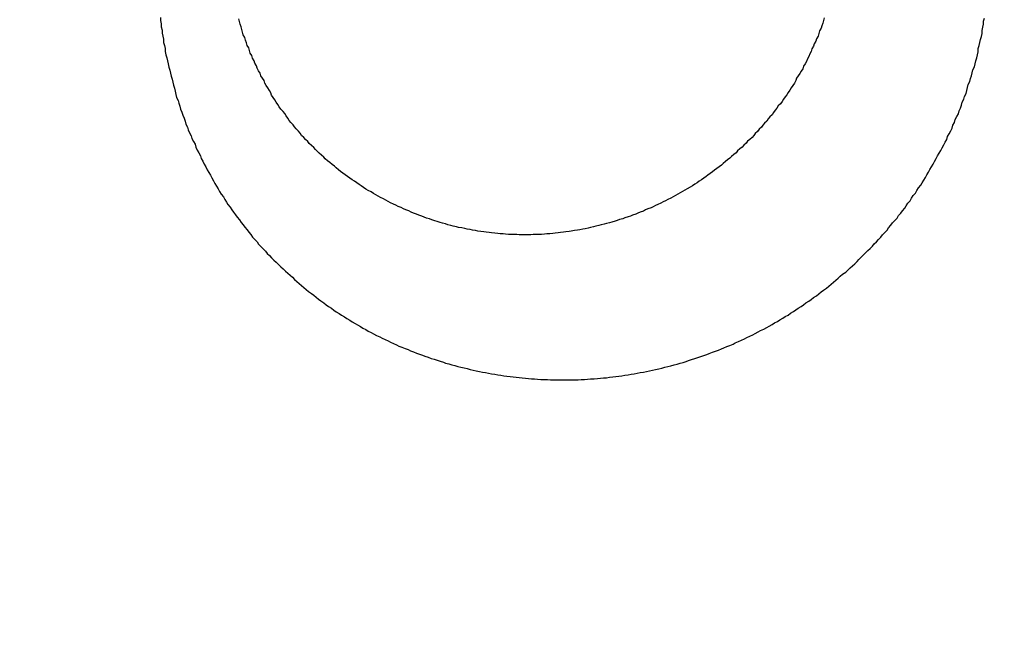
# Model space of a CAD drawing. Header units: millimetres. Extents: x -604189 to 881711, y -381903 to -7297.
# Tile 695 of 1056: x -572305 to -572292, y -161865 to -161857. Entities that reach past the tile are written whole.
import ezdxf

# ---------------------------------------------------------------- set-up
doc = ezdxf.new("R2010")
doc.units = ezdxf.units.MM
doc.header["$LTSCALE"] = 100
doc.linetypes.add('0.5_0.5', pattern=[1, 0.5, -0.5])
doc.linetypes.add('ACAD_ISO04W100', pattern=[30.5, 24, -3, 0.5, -3])
doc.layers.get('Defpoints').update_dxf_attribs({"color": 30})
doc.layers.add('OPIS', color=7, linetype='Continuous')
doc.layers.add('strop osie', color=80, linetype='ACAD_ISO04W100', lineweight=5)
doc.styles.get("Standard").update_dxf_attribs({"font": 'romans.shx', "width": 0.5})
doc.dimstyles.new('1 50', dxfattribs={"dimtxt": 150, "dimasz": 80, "dimexe": 1, "dimexo": 1, "dimgap": 20, "dimtad": 1, "dimdec": 0, "dimlfac": 0.1, "dimtxsty": 'Standard', "dimblk": 'ARCHTICK', "dimcen": 200, "dimclrd": 2, "dimadec": 1, "dimazin": 0, "dimtfac": 1, "dimtdec": 0, "dimtmove": 0, "dimatfit": 3, "dimldrblk": 'ARCHTICK', "dimfxl": 120, "dimfxlon": 1, "dimtfill": 1, "dimarcsym": 0})

# ---------------------------------------------------------------- blocks, each defined once
blk = doc.blocks.new('_ArchTick')
at = {"layer": 'strop osie', "color": 0, "const_width": 0.15}
blk.add_lwpolyline([(-0.5, -0.5), (0.5, 0.5)], dxfattribs=at)
blk = doc.blocks.new('*D3294')
at = {"layer": 'Defpoints', "color": 0, "linetype": 'ByBlock', "lineweight": 5, "transparency": 16777216}
for p in [(-595783.126, -159420.303), (-593748.924, -159420.303), (-552118.935, -179940.303)]:
    blk.add_point(p, dxfattribs=at)
at = {"layer": 'OPIS', "color": 0, "linetype": 'Continuous', "lineweight": -2, "transparency": 16777216}
for p, q in [((-595723.126, -159420.303), (-595784.126, -159420.303)), ((-595723.126, -179940.303), (-595784.126, -179940.303))]:
    blk.add_line(p, q, dxfattribs=at)
at = {"layer": 'OPIS', "color": 2, "lineweight": -2, "transparency": 16777216}
blk.add_line((-595783.126, -179940.303), (-595783.126, -159420.303), dxfattribs=at)
at = {"layer": 'OPIS', "color": 2, "linetype": 'ByBlock', "lineweight": -2, "transparency": 16777216, "xscale": 80, "yscale": 80, "zscale": 80}
for p, rotation in [((-595783.126, -159420.303), 90), ((-595783.126, -179940.303), 270)]:
    blk.add_blockref('_ArchTick', p, dxfattribs=dict(at, rotation=rotation))
at = {"layer": 'OPIS', "color": 0, "linetype": 'ByBlock', "lineweight": 13, "transparency": 16777216, "insert": (-595878.126, -169680.303), "char_height": 150, "attachment_point": 5, "rotation": 90, "bg_fill": 3, "box_fill_scale": 1.1, "bg_fill_color": 256, "bg_fill_true_color": 13158600, "bg_fill_transparency": 0}
blk.add_mtext('2052', dxfattribs=at)

msp = doc.modelspace()

# ---------------------------------------------------------------- hatches: boundary and pattern name
at = {"layer": 'OPIS', "linetype": 'ByBlock', "lineweight": 9}
h = msp.add_hatch(dxfattribs=at)
h.set_pattern_fill('ANSI37', color=0, scale=120, angle=45)
h.set_pattern_definition([(90, (-306927.96, 32475.8), (-381, 0), []), (180, (-306927.96, 32475.8), (-6e-14, -381), [])])
h.paths.add_polyline_path([(-564958.914, -172987.785), (-564958.914, -172265.291), (-565588.914, -172265.291), (-565588.914, -172265.291), (-565628.914, -172265.291), (-565628.914, -172420.3), (-565928.914, -172420.3), (-565928.914, -172265.293), (-565968.914, -172265.293), (-566598.914, -172265.293), (-566598.914, -172987.791, -0.414214), (-566255.978, -173330.728, -0.414052), (-566598.725, -173673.665), (-564960.201, -173673.656, -0.413115), (-565301.851, -173330.722, -0.414214)])
h.paths.add_polyline_path([(-563317.853, -172270.285), (-563958.914, -172270.285), (-563958.914, -172270.285), (-563998.914, -172270.285), (-563998.914, -172420.3), (-564288.914, -172420.3), (-564288.914, -172265.291), (-564328.914, -172265.291), (-564958.914, -172265.291), (-564958.914, -172987.785, -0.414214), (-564615.978, -173330.722, -0.414052), (-564958.725, -173673.658), (-563319.869, -173673.659, -0.412493), (-563660.789, -173330.728, -0.414214), (-563317.853, -172987.791)])
h.paths.add_polyline_path([(-562443.921, -172420.3), (-562658.914, -172420.3), (-562658.914, -172270.285), (-562698.914, -172270.285), (-563317.853, -172270.285), (-563317.853, -172987.791, -0.414214), (-562974.916, -173330.728, -0.414052), (-563317.663, -173673.665), (-562443.921, -173685.504)])
h.paths.add_polyline_path([(-562030.397, -172946.835, -0.330214), (-561835.821, -172684.34, -0.155268), (-561986.974, -172216.948, -0.443866), (-562283.974, -172485.594), (-562283.974, -172198.948), (-562289.824, -172198.948), (-562289.824, -172161.148), (-562318.924, -172161.148), (-562318.924, -172420.3), (-562443.921, -172420.3), (-562443.921, -173690.906), (-562060.928, -173690.694), (-562060.928, -173828.803), (-561442.163, -173828.803), (-561440.598, -173828.041), (-561440.598, -173828.803), (-560917.614, -173828.803), (-560910.306, -172420.3), (-561118.924, -172420.3), (-561118.924, -172161.148), (-561141.424, -172161.148), (-561141.424, -172207.948), (-561147.274, -172207.948), (-561147.274, -173026.498, -0.106281), (-561482.373, -172966.064, -0.965528)])
h.paths.add_polyline_path([(-569358.914, -172147.298), (-569368.914, -172147.298), (-569368.914, -172152.298), (-569358.914, -172420.3)], flags=16)
h.paths.add_polyline_path([(-569434.414, -172167.566), (-569436.684, -172167.037, -0.348623), (-569444.414, -172157.298, -0.414214), (-569434.414, -172147.298), (-569432.914, -172147.298), (-569432.914, -172137.298), (-569412.914, -172137.298), (-569412.914, -172095.298), (-569358.914, -172095.298), (-569358.914, -172147.298), (-569368.914, -172152.298)], flags=16)
h.paths.add_polyline_path([(-569444.414, -172157.298, -1), (-569424.414, -172157.298, -0.414214), (-569434.414, -172167.298), (-569434.414, -172167.566), (-569432.144, -172167.037, -0.482996)], flags=16)
h.paths.add_polyline_path([(-570317.764, -172888.159, -1), (-569769.066, -172888.159, -1)], flags=16)
h.paths.add_polyline_path([(-566598.914, -172265.293), (-567228.914, -172265.293), (-567228.914, -172265.293), (-567268.914, -172265.293), (-567268.914, -172420.3), (-567568.914, -172420.3), (-567568.914, -172265.291), (-567608.914, -172265.291), (-568238.914, -172265.291), (-568238.914, -172987.788, -0.414214), (-567895.978, -173330.725, -1), (-568581.851, -173330.725, -0.414214), (-568238.914, -172987.788), (-568238.914, -172265.291), (-568868.914, -172265.291), (-568868.914, -172265.291), (-568908.914, -172265.291), (-568908.914, -172420.3), (-569233.914, -172420.3), (-569233.913, -173827.215), (-569188.929, -173827.19), (-569188.929, -173694.629), (-566598.725, -173673.665, -0.414375), (-566941.851, -173330.728, -0.414214), (-566598.914, -172987.791)])
h.paths.add_polyline_path([(-572120.786, -158265.615), (-571320.791, -158262.947), (-571633.005, -158577.251, -0.297068), (-571469.456, -158828.231, -0.419695), (-571748.929, -159102.533), (-571748.929, -159611.059), (-571275.713, -159611.059), (-571214.429, -159611.059), (-571192.429, -159611.059), (-571148.429, -159611.059), (-571148.429, -159601.059), (-571085.429, -159601.059), (-570335.942, -159605.109), (-570335.942, -159420.303), (-569233.921, -159420.303), (-569233.921, -158097.444), (-574223.921, -158097.444), (-574223.921, -159420.303), (-573158.929, -159420.303), (-573158.929, -159611.059), (-573086.929, -159611.059), (-572477.429, -159612.072), (-572477.429, -159611.059), (-572455.429, -159611.059), (-572411.429, -159611.059), (-572411.429, -159601.059), (-572348.429, -159601.059), (-571748.929, -159603.45), (-571748.929, -159102.533, -0.408754), (-572018.154, -158828.231, -0.334215), (-571819.787, -158564.613)])
h.paths.add_polyline_path([(-571515.036, -159592.366), (-571515.339, -159252.667), (-571963.115, -159253.066), (-571962.812, -159592.766)], flags=24)
h.paths.add_polyline_path([(-571705.061, -158166.881), (-571705.061, -157654.119), (-571945.061, -157654.119), (-571945.061, -158166.881)], flags=9)
h.paths.add_polyline_path([(-563090.358, -172828.22), (-563090.667, -172481.849), (-563538.443, -172482.249), (-563538.134, -172828.62)], flags=9)
h.paths.add_polyline_path([(-561529.777, -172649.99), (-561530.086, -172303.619), (-561977.862, -172304.018), (-561977.553, -172650.389)], flags=25)
h.paths.add_polyline_path([(-561455.962, -173757.531), (-561455.962, -174270.293), (-561215.962, -174270.293), (-561215.962, -173757.531)], flags=9)
h.paths.add_polyline_path([(-569817.151, -172584.642), (-569817.454, -172244.943), (-570265.23, -172245.342), (-570264.927, -172585.042)], flags=24)
h.paths.add_polyline_path([(-570193.415, -172731.493), (-570193.415, -173044.826), (-569893.415, -173044.826), (-569893.415, -172731.493)], flags=8)
h.paths.add_polyline_path([(-570746.563, -173757.531), (-570746.563, -174270.293), (-570506.563, -174270.293), (-570506.563, -173757.531)], flags=9)
h.paths.add_polyline_path([(-570778.783, -172791.689), (-570246.64, -172791.689), (-570246.64, -172566.689), (-570778.783, -172566.689)], flags=24)
h.paths.add_polyline_path([(-572214.965, -173241.751), (-569885.679, -173241.751), (-569885.679, -172973.894), (-572214.965, -172973.894)], flags=24)
edge = h.paths.add_edge_path()
edge.add_line((-569358.914, -172220.297), (-569358.914, -171970.3))
edge.add_line((-569358.914, -171970.3), (-572181.901, -171970.3))
edge.add_line((-572181.901, -171970.3), (-572181.901, -172095.298))
edge.add_line((-572181.901, -172095.298), (-572109.901, -172095.298))
edge.add_line((-572109.901, -172095.298), (-572048.617, -172095.298))
edge.add_line((-572048.617, -172095.298), (-571561.686, -172095.298))
edge.add_line((-571561.686, -172095.298), (-571500.401, -172095.298))
edge.add_line((-571500.401, -172095.298), (-571478.401, -172095.298))
edge.add_line((-571478.401, -172095.298), (-571456.401, -172095.298))
edge.add_line((-571456.401, -172095.298), (-571395.117, -172095.298))
edge.add_line((-571395.117, -172095.298), (-570908.199, -172095.298))
edge.add_line((-570908.199, -172095.298), (-570846.914, -172095.298))
edge.add_line((-570846.914, -172095.298), (-570774.914, -172095.298))
edge.add_line((-570774.914, -172095.298), (-570728.914, -172095.298))
edge.add_line((-570728.914, -172095.298), (-570728.914, -172085.298))
edge.add_line((-570728.914, -172085.298), (-570665.914, -172085.298))
edge.add_line((-570665.914, -172085.298), (-569465.914, -172095.298))
edge.add_line((-569465.914, -172095.298), (-570268.581, -172095.298))
edge.add_line((-570268.581, -172095.298), (-570268.581, -172119.798))
edge.add_line((-570268.581, -172119.798), (-570197.581, -172119.798))
edge.add_line((-570197.581, -172119.798), (-569593.199, -172119.798))
edge.add_line((-569593.199, -172119.798), (-569516.914, -172119.798))
edge.add_line((-569516.914, -172119.798), (-569516.914, -172139.798))
edge.add_line((-569516.914, -172139.798), (-569593.199, -172139.798))
edge.add_line((-569593.199, -172139.798), (-570228.914, -172139.798))
edge.add_line((-570228.914, -172139.798), (-570268.581, -172139.798))
edge.add_line((-570268.581, -172139.798), (-570268.581, -172147.298))
edge.add_line((-570268.581, -172147.298), (-570288.581, -172147.298))
edge.add_line((-570288.581, -172147.298), (-570367.581, -172147.298))
edge.add_arc((-570667.414, -172157.298), 300, -95.73917, 1.91021, ccw=False)
edge.add_line((-570697.414, -172455.794), (-570697.414, -172167.566))
edge.add_line((-570697.414, -172167.566), (-570772.914, -172149.967))
edge.add_line((-570772.914, -172149.967), (-570772.914, -172147.298))
edge.add_line((-570772.914, -172147.298), (-570846.914, -172147.298))
edge.add_line((-570846.914, -172147.298), (-570908.199, -172147.298))
edge.add_line((-570908.199, -172147.298), (-571395.117, -172147.298))
edge.add_line((-571395.117, -172147.298), (-571456.401, -172147.298))
edge.add_line((-571456.401, -172147.298), (-571478.401, -172147.298))
edge.add_line((-571478.401, -172147.298), (-571500.401, -172147.298))
edge.add_line((-571500.401, -172147.298), (-571561.686, -172147.298))
edge.add_line((-571561.686, -172147.298), (-572048.617, -172147.298))
edge.add_line((-572048.617, -172147.298), (-572109.901, -172147.298))
edge.add_line((-572109.901, -172147.298), (-572181.901, -172147.298))
edge.add_line((-572181.901, -172147.298), (-572181.901, -172420.3))
edge.add_line((-572181.901, -172420.3), (-572288.93, -172420.3))
edge.add_line((-572288.93, -172420.3), (-572288.929, -173828.901))
edge.add_line((-572288.929, -173828.901), (-569233.913, -173827.215))
edge.add_line((-569233.913, -173827.215), (-569233.914, -172220.297))
edge.add_line((-569233.914, -172220.297), (-569358.914, -172220.297))
at = {"layer": 'OPIS', "linetype": 'ByBlock', "lineweight": 15}
h = msp.add_hatch(dxfattribs=at)
h.set_pattern_fill('ANSI37', color=0, scale=80, angle=45)
h.set_pattern_definition([(90, (-306927.96, 32475.8), (-254, 0), []), (180, (-306927.96, 32475.8), (-3e-14, -254), [])])
h.paths.add_polyline_path([(-559745.616, -168470.303), (-559845.616, -168470.303), (-559845.616, -168410.303), (-559745.616, -168410.303), (-559745.616, -168350.303), (-560845.616, -168350.303), (-560845.616, -168410.303), (-560745.616, -168410.303), (-560745.616, -168470.303, 0.267949), (-560295.616, -169249.726), (-560295.616, -169481.184, -0.414214), (-559952.679, -169824.121, -1), (-560638.553, -169824.121, -0.414214), (-560295.616, -169481.184), (-560295.616, -169249.726, -0.267949), (-560745.616, -168470.303), (-560845.616, -168470.303), (-560845.616, -168350.303), (-561118.924, -168350.303), (-561118.924, -172095.291), (-559553.922, -172095.29), (-559553.924, -168350.303), (-559745.616, -168350.303)])
h.paths.add_polyline_path([(-560989.238, -171970.288), (-560989.238, -171369.43), (-560514.238, -171369.43, -0.414232), (-560506.238, -171377.43), (-560506.238, -171961.436, -0.403374), (-560513.94, -171969.43), (-560989.238, -171969.43), (-560998.924, -171970.288)], flags=16)
h.paths.add_polyline_path([(-560569.238, -171447.43), (-560569.238, -171891.43, -0.414209), (-560619.237, -171941.43), (-560824.236, -171941.432, -0.414225), (-560874.238, -171891.432), (-560874.238, -171447.432, -0.414209), (-560824.238, -171397.432), (-560619.238, -171397.43, -0.414216)], flags=0)
h.paths.add_polyline_path([(-560754.738, -171692.272), (-560768.264, -171689.534), (-560778.52, -171674.091), (-560777.58, -171669.433), (-560791.338, -171669.433), (-560788.513, -171683.421), (-560780.618, -171695.311), (-560768.728, -171703.206), (-560754.738, -171706.031)], flags=0)
h.paths.add_polyline_path([(-560926.538, -171669.432), (-560944.038, -171669.432), (-560944.038, -171669.432), (-560938.912, -171681.806), (-560926.538, -171686.932)], flags=0)
h.paths.add_polyline_path([(-559553.926, -164304.92), (-559553.926, -164080.303), (-560998.924, -164080.303), (-560998.924, -164130.303), (-561051.758, -164130.303), (-561051.758, -164230.303), (-561112.409, -164230.303), (-561118.259, -165128.236), (-561111.758, -165130.303), (-561051.758, -165130.303), (-561051.758, -165230.303), (-560998.924, -165230.303), (-560998.924, -165930.303), (-560968.924, -165930.303), (-559691.758, -165930.303), (-559691.758, -166884.924, -0.259771), (-560368.468, -166480.303), (-560576.781, -166480.303, -0.694758), (-561118.924, -166682.141), (-561118.924, -167150.303), (-559553.924, -167150.303), (-559553.925, -165742.585, -0.501722), (-560517.887, -165023.753, -0.501722)])
h.paths.add_polyline_path([(-561051.758, -166930.303), (-561051.758, -167030.303), (-561111.758, -167030.303), (-561111.758, -166930.303)], flags=16)
h.paths.add_polyline_path([(-559553.926, -164304.92, 0.501722), (-560517.887, -165023.753, 0.501722), (-559553.925, -165742.585)], flags=17)
h.paths.add_polyline_path([(-559017.887, -165023.753, 0.331805), (-559553.926, -164304.92), (-559553.925, -165742.585, 0.331804)], flags=17)
h.paths.add_polyline_path([(-558393.92, -165930.303), (-559553.925, -165930.303), (-559553.924, -167030.303), (-558393.92, -167030.303)])
edge = h.paths.add_edge_path(flags=16)
edge.add_ellipse((-558869.257, -166529.058), major_axis=(0, 174.945), ratio=0.835608, start_angle=0, end_angle=180, ccw=False)
edge.add_line((-558869.023, -166354.089), (-558868.837, -166354.113))
edge.add_line((-558868.837, -166354.113), (-558551.758, -166354.113))
edge.add_ellipse((-558534.042, -166361.126), major_axis=(0, 22.068), ratio=0.905257, start_angle=0, end_angle=83.7318, ccw=False)
edge.add_line((-558534.042, -166339.058), (-558415.442, -166339.058))
edge.add_line((-558415.442, -166339.058), (-558415.442, -166719.058))
edge.add_line((-558415.442, -166719.058), (-558534.042, -166719.058))
edge.add_ellipse((-558534.042, -166696.99), major_axis=(0, 22.068), ratio=0.905257, start_angle=108.5291, end_angle=180, ccw=False)
edge.add_line((-558552.984, -166704.003), (-558869.257, -166704.003))
edge = h.paths.add_edge_path(flags=16)
edge.add_ellipse((-558655.149, -165473.071), major_axis=(119.577, 0), ratio=0.9754616, start_angle=134.53493, end_angle=225.46507, ccw=False)
edge.add_ellipse((-558571.362, -165553.094), major_axis=(-236.828, 0), ratio=0.9754616, start_angle=293.07706, end_angle=315.06459, ccw=False)
edge.add_ellipse((-558581.121, -165519.064), major_axis=(-200.962, 0), ratio=0.9754616, start_angle=268.86913, end_angle=294.41602, ccw=False)
edge.add_line((-558577.155, -165323.071), (-558434.725, -165323.071))
edge.add_line((-558434.725, -165323.071), (-558434.725, -165623.07))
edge.add_line((-558434.725, -165623.07), (-558577.155, -165623.07))
edge.add_ellipse((-558581.121, -165427.077), major_axis=(200.962, 0), ratio=0.9754616, start_angle=245.58398, end_angle=271.13087, ccw=False)
edge.add_ellipse((-558571.362, -165393.047), major_axis=(-236.828, 0), ratio=0.9754616, start_angle=404.93541, end_angle=426.92294, ccw=False)
h.paths.add_polyline_path([(-559691.758, -166075.303), (-560476.988, -166075.303, 0.131652), (-560368.468, -166480.303), (-559691.758, -166480.303)], flags=17)
h.paths.add_polyline_path([(-560476.988, -166075.303), (-559691.758, -166075.303), (-559691.758, -165930.303), (-560991.758, -165930.303), (-561051.758, -165930.303), (-561051.758, -166030.303), (-561118.924, -166030.303), (-561118.924, -166278.466, -0.694758), (-560576.781, -166480.303), (-560368.468, -166480.303, -0.131652)], flags=17)
h.paths.add_polyline_path([(-571773.92, -161590.543), (-574108.188, -161590.543), (-574098.917, -166615.286), (-571773.92, -166615.284)])
h.paths.add_polyline_path([(-559933.216, -164919.201), (-558639.203, -164919.201), (-558639.203, -164793.34), (-559933.216, -164793.34)], flags=25)
h.paths.add_polyline_path([(-560038.72, -166687.588), (-559732.99, -166687.588), (-559732.99, -166284.59), (-560038.72, -166284.59)], flags=25)
h.paths.add_polyline_path([(-559928.871, -165007.1), (-559413.75, -165007.1), (-559413.75, -164907.76), (-559928.871, -164907.76)], flags=9)
h.paths.add_polyline_path([(-559933.216, -164919.201), (-558639.203, -164919.201), (-558639.203, -164793.34), (-559933.216, -164793.34)], flags=25)
h.paths.add_polyline_path([(-560330.859, -165014.578), (-559994.182, -165014.578), (-559994.182, -164899.195), (-560330.859, -164899.195)], flags=24)
h.paths.add_polyline_path([(-560290.204, -164902.837), (-560108.354, -164902.837), (-560108.354, -164804.807), (-560290.204, -164804.807)], flags=24)
h.paths.add_polyline_path([(-560498.866, -166997.342), (-559983.744, -166997.342), (-559983.744, -166898.002), (-560498.866, -166898.002)], flags=24)
h.paths.add_polyline_path([(-560498.79, -166887.342), (-559655.724, -166887.342), (-559655.724, -166788.002), (-560498.79, -166788.002)], flags=24)
h.paths.add_polyline_path([(-560900.853, -167004.82), (-560564.177, -167004.82), (-560564.177, -166889.437), (-560900.853, -166889.437)], flags=24)
h.paths.add_polyline_path([(-560860.199, -166893.079), (-560678.349, -166893.079), (-560678.349, -166795.049), (-560860.199, -166795.049)], flags=24)
h.paths.add_polyline_path([(-560525.168, -170610.564), (-560010.047, -170610.564), (-560010.047, -170511.224), (-560525.168, -170511.224)], flags=24)
h.paths.add_polyline_path([(-560529.513, -170522.665), (-559444.307, -170522.665), (-559444.307, -170396.804), (-560529.513, -170396.804)], flags=9)
h.paths.add_polyline_path([(-560927.156, -170618.042), (-560590.479, -170618.042), (-560590.479, -170502.659), (-560927.156, -170502.659)], flags=24)
h.paths.add_polyline_path([(-560886.501, -170506.301), (-560704.651, -170506.301), (-560704.651, -170408.271), (-560886.501, -170408.271)], flags=24)
h.paths.add_polyline_path([(-560065.3, -168940.358), (-560065.3, -168600.658), (-560513.076, -168600.658), (-560513.076, -168940.358)], flags=24)
h.paths.add_polyline_path([(-559111.526, -164087.386), (-558760.99, -164087.386), (-558760.815, -164093.192), (-558760.644, -164098.997), (-558760.476, -164104.803), (-558760.311, -164110.608), (-558760.15, -164116.414), (-558759.991, -164122.22), (-558759.835, -164128.025), (-558759.683, -164133.831), (-558759.534, -164139.637), (-558759.387, -164145.443), (-558759.244, -164151.25), (-558759.104, -164157.056), (-558758.967, -164162.862), (-558758.833, -164168.669), (-558758.702, -164174.475), (-558758.575, -164180.282), (-558758.45, -164186.088), (-558758.328, -164191.895), (-558758.21, -164197.701), (-558758.094, -164203.508), (-558757.982, -164209.315), (-558757.872, -164215.122), (-558757.766, -164220.929), (-558757.663, -164226.736), (-558757.563, -164232.543), (-558757.465, -164238.35), (-558757.371, -164244.157), (-558757.28, -164249.965), (-558757.192, -164255.772), (-558757.107, -164261.579), (-558757.025, -164267.387), (-558756.946, -164273.194), (-558756.87, -164279.001), (-558756.797, -164284.809), (-558756.728, -164290.616), (-558756.661, -164296.424), (-558756.598, -164302.232), (-558756.538, -164308.039), (-558756.482, -164313.847), (-558756.428, -164319.654), (-558756.378, -164325.462), (-558756.332, -164331.27), (-558756.288, -164337.078), (-558756.248, -164342.885), (-558756.212, -164348.693), (-558756.178, -164354.501), (-558756.147, -164360.309), (-558756.118, -164366.117), (-558756.091, -164371.925), (-558756.066, -164377.733), (-558756.042, -164383.541), (-558756.02, -164389.348), (-558756.004, -164395.156), (-558755.999, -164400.964), (-558756.007, -164406.772), (-558756.031, -164412.58), (-558756.073, -164418.388), (-558756.132, -164424.195), (-558756.21, -164430.003), (-558756.308, -164435.81), (-558756.425, -164441.617), (-558756.562, -164447.423), (-558756.72, -164453.229), (-558756.898, -164459.034), (-558757.098, -164464.838), (-558757.32, -164470.642), (-558757.565, -164476.445), (-558757.837, -164482.247), (-558758.138, -164488.047), (-558758.47, -164493.845), (-558758.837, -164499.642), (-558759.241, -164505.435), (-558759.684, -164511.226), (-558760.175, -164517.014), (-558760.725, -164522.795), (-558761.35, -164528.569), (-558762.06, -164534.333), (-558762.874, -164540.084), (-558763.809, -164545.816), (-558764.883, -164551.524), (-558766.116, -164557.201), (-558767.538, -164562.832), (-558769.177, -164568.402), (-558771.062, -164573.894), (-558773.233, -164579.28), (-558775.735, -164584.521), (-558778.61, -164589.566), (-558781.897, -164594.354), (-558785.628, -164598.798), (-558789.808, -164602.827), (-558794.374, -164606.413), (-558799.255, -164609.556), (-558804.382, -164612.284), (-558809.694, -164614.629), (-558815.143, -164616.63), (-558820.694, -164618.326), (-558826.325, -164619.753), (-558832.011, -164620.95), (-558837.732, -164621.95), (-558843.479, -164622.786), (-558849.244, -164623.49), (-558855.021, -164624.092), (-558860.805, -164624.612), (-558866.595, -164625.056), (-558872.391, -164625.431), (-558878.19, -164625.744), (-558883.993, -164625.999), (-558889.798, -164626.204), (-558895.604, -164626.363), (-558901.411, -164626.484), (-558907.218, -164626.57), (-558913.026, -164626.629), (-558918.834, -164626.664), (-558924.642, -164626.683), (-558930.45, -164626.69), (-558936.258, -164626.691), (-558941.521, -164626.69), (-558946.785, -164626.685), (-558952.048, -164626.672), (-558957.312, -164626.645), (-558962.575, -164626.602), (-558967.838, -164626.537), (-558973.1, -164626.447), (-558978.362, -164626.327), (-558983.623, -164626.174), (-558988.883, -164625.983), (-558994.142, -164625.75), (-558999.398, -164625.47), (-559004.651, -164625.141), (-559009.9, -164624.756), (-559015.145, -164624.311), (-559020.383, -164623.802), (-559025.614, -164623.22), (-559030.834, -164622.543), (-559036.037, -164621.747), (-559041.216, -164620.812), (-559046.364, -164619.713), (-559051.466, -164618.424), (-559056.508, -164616.915), (-559061.47, -164615.16), (-559066.326, -164613.131), (-559071.043, -164610.799), (-559075.583, -164608.137), (-559079.894, -164605.121), (-559083.925, -164601.738), (-559087.622, -164597.995), (-559090.945, -164593.918), (-559093.905, -164589.566), (-559096.527, -164585.003), (-559098.839, -164580.275), (-559100.873, -164575.422), (-559102.662, -164570.472), (-559104.238, -164565.45), (-559105.625, -164560.373), (-559106.843, -164555.253), (-559107.915, -164550.1), (-559108.86, -164544.923), (-559109.695, -164539.726), (-559110.431, -164534.514), (-559111.082, -164529.291), (-559111.66, -164524.059), (-559112.176, -164518.821), (-559112.639, -164513.578), (-559113.058, -164508.331), (-559113.442, -164503.082), (-559113.794, -164497.83), (-559114.116, -164492.577), (-559114.412, -164487.322), (-559114.682, -164482.065), (-559114.93, -164476.808), (-559115.157, -164471.549), (-559115.363, -164466.29), (-559115.551, -164461.03), (-559115.72, -164455.769), (-559115.872, -164450.508), (-559116.007, -164445.246), (-559116.125, -164439.984), (-559116.227, -164434.721), (-559116.313, -164429.459), (-559116.383, -164424.196), (-559116.438, -164418.933), (-559116.477, -164413.669), (-559116.503, -164408.406), (-559116.515, -164403.142), (-559116.515, -164397.879), (-559116.505, -164392.616), (-559116.488, -164387.352), (-559116.467, -164382.089), (-559116.445, -164376.825), (-559116.422, -164371.562), (-559116.398, -164366.299), (-559116.372, -164361.035), (-559116.344, -164355.772), (-559116.314, -164350.508), (-559116.282, -164345.245), (-559116.247, -164339.982), (-559116.21, -164334.718), (-559116.169, -164329.455), (-559116.126, -164324.192), (-559116.08, -164318.929), (-559116.032, -164313.665), (-559115.98, -164308.402), (-559115.926, -164303.139), (-559115.87, -164297.876), (-559115.811, -164292.613), (-559115.749, -164287.35), (-559115.684, -164282.087), (-559115.617, -164276.824), (-559115.547, -164271.561), (-559115.475, -164266.298), (-559115.4, -164261.035), (-559115.323, -164255.772), (-559115.244, -164250.509), (-559115.161, -164245.246), (-559115.077, -164239.984), (-559114.99, -164234.721), (-559114.9, -164229.458), (-559114.808, -164224.196), (-559114.713, -164218.933), (-559114.616, -164213.67), (-559114.517, -164208.408), (-559114.415, -164203.145), (-559114.31, -164197.883), (-559114.203, -164192.621), (-559114.093, -164187.358), (-559113.981, -164182.096), (-559113.866, -164176.834), (-559113.749, -164171.572), (-559113.629, -164166.31), (-559113.506, -164161.048), (-559113.382, -164155.786), (-559113.254, -164150.524), (-559113.124, -164145.262), (-559112.991, -164140), (-559112.856, -164134.739), (-559112.719, -164129.477), (-559112.578, -164124.215), (-559112.436, -164118.954), (-559112.29, -164113.692), (-559112.142, -164108.431), (-559111.992, -164103.17), (-559111.839, -164097.908), (-559111.684, -164092.647)])
edge = h.paths.add_edge_path()
edge.add_line((-558393.92, -164080.303), (-559553.926, -164080.303))
edge.add_line((-559553.926, -164080.303), (-559553.926, -164304.92))
edge.add_arc((-559767.887, -165023.753), 750, 0, 73.424314, ccw=False)
edge.add_arc((-559767.887, -165023.753), 750, -73.424255, 0, ccw=False)
edge.add_line((-559553.925, -165742.585), (-559553.925, -165830.303))
edge.add_line((-559553.925, -165830.303), (-558393.92, -165830.303))
edge.add_line((-558393.92, -165830.303), (-558393.92, -164080.303))

# ---------------------------------------------------------------- next in the draw order: dimensions: what is measured, and where the dimension line sits
at = {"layer": 'OPIS', "color": 0, "linetype": 'ByBlock', "lineweight": 13}
dim = msp.add_linear_dim(base=(-595783.126, -159420.303), p1=(-552118.935, -179940.303), p2=(-593748.924, -159420.303), angle=90, dimstyle='1 50', override={"dimtmove": 1, "dimfxl": 60, "dimarcsym": 1}, dxfattribs=at)
dim.commit()
dim.dimension.update_dxf_attribs({"geometry": '*D3294', "text_midpoint": (-595878.126, -169680.303)})

# ---------------------------------------------------------------- next in the draw order: hatches: boundary and pattern name
at = {"layer": 'OPIS', "linetype": '0.5_0.5', "lineweight": 13}
h = msp.add_hatch(dxfattribs=at)
h.set_pattern_fill('ANSI37', color=0, scale=130)
h.set_pattern_definition([(45, (-597218.54, 256668.8), (-291.85832, 291.85832), []), (135, (-597218.54, 256668.8), (-291.85832, -291.85832), [])])
edge = h.paths.add_edge_path(flags=16)
edge.add_line((-570958.916, -168985.281), (-571058.916, -168985.281))
edge.add_line((-571058.916, -168985.281), (-572598.916, -168985.281))
edge.add_line((-572598.916, -168985.281), (-572598.915, -170470.3))
edge.add_line((-572598.915, -170470.3), (-570825.763, -170470.3))
edge.add_arc((-570508.916, -170339.099), 342.937, 180, 202.49364, ccw=False)
edge.add_arc((-570508.916, -170339.099), 342.937, 90, 180, ccw=False)
edge.add_line((-570508.916, -169996.163), (-570508.916, -169764.704))
edge.add_arc((-570058.916, -168985.281), 900, 180, 240, ccw=False)
edge = h.paths.add_edge_path(flags=17)
edge.add_line((-569358.915, -170085.281), (-569358.916, -168985.281))
edge.add_line((-569358.916, -168985.281), (-569358.917, -168985.281))
edge.add_line((-569358.917, -168985.281), (-569958.916, -168985.281))
edge.add_line((-569958.916, -168985.281), (-570058.916, -168985.281))
edge.add_line((-570058.916, -168985.281), (-570058.916, -168925.281))
edge.add_line((-570058.916, -168925.281), (-569958.916, -168925.281))
edge.add_line((-569958.916, -168925.281), (-569958.916, -168865.281))
edge.add_line((-569958.916, -168865.281), (-569358.916, -168865.281))
edge.add_line((-569358.916, -168865.281), (-569358.917, -166865.281))
edge.add_line((-569358.917, -166865.281), (-574098.917, -166865.286))
edge.add_line((-574098.917, -166865.286), (-574098.914, -171970.3))
edge.add_line((-574098.914, -171970.3), (-572608.913, -171970.3))
edge.add_line((-572608.913, -171970.3), (-571504.913, -170590.3))
edge.add_line((-571504.913, -170590.3), (-572718.915, -170590.3))
edge.add_line((-572718.915, -170590.3), (-572718.916, -168865.281))
edge.add_line((-572718.916, -168865.281), (-571058.916, -168865.281))
edge.add_line((-571058.916, -168865.281), (-571058.916, -168925.281))
edge.add_line((-571058.916, -168925.281), (-570958.916, -168925.281))
edge.add_line((-570958.916, -168925.281), (-570958.916, -168985.281))
edge.add_arc((-570058.916, -168985.281), 900, 180, 240)
edge.add_line((-570508.916, -169764.704), (-570508.916, -169996.163))
edge.add_arc((-570508.916, -170339.099), 342.937, 0, 90, ccw=False)
edge.add_arc((-570508.916, -170339.099), 342.937, 208.97989, 360, ccw=False)
edge.add_line((-570808.913, -170505.253), (-570808.913, -171171.086))
edge.add_arc((-570808.913, -171220.3), 49.214, 0, 90, ccw=False)
edge.add_arc((-570808.913, -171220.3), 49.214, 270, 360, ccw=False)
edge.add_line((-570808.913, -171269.514), (-570808.913, -171970.3))
edge.add_line((-570808.913, -171970.3), (-569358.914, -171970.3))
edge.add_line((-569358.914, -171970.3), (-569358.915, -170085.281))
h.paths.add_polyline_path([(-561118.924, -159870.303), (-590334.655, -159870.303), (-590334.655, -161470.303), (-562318.924, -161470.303), (-562318.924, -172095.292), (-561118.924, -172095.291), (-561118.924, -168350.303), (-552073.919, -168350.303), (-552073.92, -167150.303), (-561118.924, -167150.303)])
h.paths.add_polyline_path([(-572856.927, -169813.68), (-569451.07, -169813.68), (-569451.07, -169408.68), (-572856.927, -169408.68)], flags=16)

# ---------------------------------------------------------------- next in the draw order: linework, layer by layer
at = {"color": 0}
for points in [[(-572302.756, -161856.737, 0), (-572302.756, -161856.778, 0), (-572302.746, -161856.819, 0), (-572302.746, -161856.859, 0), (-572302.736, -161856.9, 0), (-572302.736, -161856.94, 0), (-572302.726, -161856.981, 0), (-572302.716, -161857.021, 0), (-572302.716, -161857.062, 0), (-572302.706, -161857.102, 0), (-572302.696, -161857.142, 0), (-572302.696, -161857.182, 0), (-572302.686, -161857.223, 0), (-572302.676, -161857.263, 0), (-572302.666, -161857.303, 0), (-572302.656, -161857.343, 0), (-572302.646, -161857.383, 0), (-572302.636, -161857.423, 0), (-572302.626, -161857.463, 0), (-572302.616, -161857.503, 0), (-572302.606, -161857.542, 0), (-572302.596, -161857.582, 0), (-572302.586, -161857.621, 0), (-572302.576, -161857.661, 0), (-572302.566, -161857.7, 0), (-572302.556, -161857.74, 0), (-572302.546, -161857.779, 0), (-572302.526, -161857.818, 0), (-572302.516, -161857.857, 0), (-572302.506, -161857.896, 0), (-572302.496, -161857.935, 0), (-572302.476, -161857.974, 0), (-572302.466, -161858.012, 0), (-572302.446, -161858.051, 0), (-572302.436, -161858.089, 0), (-572302.426, -161858.128, 0), (-572302.406, -161858.166, 0), (-572302.396, -161858.204, 0), (-572302.376, -161858.242, 0), (-572302.356, -161858.28, 0), (-572302.346, -161858.317, 0), (-572302.326, -161858.355, 0), (-572302.306, -161858.392, 0), (-572302.296, -161858.43, 0), (-572302.276, -161858.467, 0), (-572302.256, -161858.504, 0), (-572302.236, -161858.541, 0), (-572302.226, -161858.578, 0), (-572302.206, -161858.614, 0), (-572302.186, -161858.651, 0), (-572302.166, -161858.687, 0), (-572302.146, -161858.723, 0), (-572302.126, -161858.759, 0), (-572302.106, -161858.795, 0), (-572302.086, -161858.831, 0), (-572302.066, -161858.867, 0), (-572302.046, -161858.902, 0), (-572302.026, -161858.937, 0), (-572302.006, -161858.972, 0), (-572301.986, -161859.007, 0), (-572301.966, -161859.042, 0), (-572301.936, -161859.076, 0), (-572301.916, -161859.111, 0), (-572301.896, -161859.145, 0), (-572301.876, -161859.179, 0), (-572301.846, -161859.212, 0), (-572301.826, -161859.246, 0), (-572301.806, -161859.279, 0), (-572301.776, -161859.312, 0), (-572301.756, -161859.345, 0), (-572301.726, -161859.378, 0), (-572301.706, -161859.411, 0), (-572301.676, -161859.443, 0), (-572301.656, -161859.475, 0), (-572301.626, -161859.507, 0), (-572301.606, -161859.539, 0), (-572301.576, -161859.571, 0), (-572301.556, -161859.602, 0), (-572301.526, -161859.633, 0), (-572301.496, -161859.664, 0), (-572301.476, -161859.695, 0), (-572301.446, -161859.725, 0), (-572301.416, -161859.755, 0), (-572301.386, -161859.786, 0), (-572301.366, -161859.815, 0), (-572301.336, -161859.845, 0), (-572301.306, -161859.874, 0), (-572301.276, -161859.904, 0), (-572301.246, -161859.932, 0), (-572301.216, -161859.961, 0), (-572301.186, -161859.99, 0), (-572301.156, -161860.018, 0), (-572301.126, -161860.046, 0), (-572301.096, -161860.074, 0), (-572301.066, -161860.101, 0), (-572301.036, -161860.128, 0), (-572301.006, -161860.156, 0), (-572300.976, -161860.182, 0), (-572300.946, -161860.209, 0), (-572300.916, -161860.235, 0), (-572300.886, -161860.261, 0), (-572300.856, -161860.287, 0), (-572300.826, -161860.313, 0), (-572300.786, -161860.338, 0), (-572300.756, -161860.363, 0), (-572300.726, -161860.388, 0), (-572300.696, -161860.413, 0), (-572300.666, -161860.437, 0), (-572300.626, -161860.461, 0), (-572300.596, -161860.485, 0), (-572300.566, -161860.508, 0), (-572300.526, -161860.532, 0), (-572300.496, -161860.555, 0), (-572300.466, -161860.577, 0), (-572300.426, -161860.6, 0), (-572300.396, -161860.622, 0), (-572300.356, -161860.644, 0), (-572300.326, -161860.666, 0), (-572300.286, -161860.687, 0), (-572300.256, -161860.708, 0), (-572300.216, -161860.729, 0), (-572300.186, -161860.75, 0), (-572300.146, -161860.77, 0), (-572300.116, -161860.79, 0), (-572300.076, -161860.81, 0), (-572300.046, -161860.829, 0), (-572300.006, -161860.848, 0), (-572299.976, -161860.867, 0), (-572299.936, -161860.886, 0), (-572299.896, -161860.904, 0), (-572299.866, -161860.922, 0), (-572299.826, -161860.94, 0), (-572299.786, -161860.958, 0), (-572299.756, -161860.975, 0), (-572299.716, -161860.992, 0), (-572299.676, -161861.008, 0), (-572299.646, -161861.025, 0), (-572299.606, -161861.041, 0), (-572299.566, -161861.057, 0), (-572299.526, -161861.072, 0), (-572299.496, -161861.087, 0), (-572299.456, -161861.102, 0), (-572299.416, -161861.117, 0), (-572299.376, -161861.131, 0), (-572299.336, -161861.145, 0), (-572299.306, -161861.159, 0), (-572299.266, -161861.172, 0), (-572299.226, -161861.186, 0), (-572299.186, -161861.198, 0), (-572299.146, -161861.211, 0), (-572299.106, -161861.223, 0), (-572299.066, -161861.235, 0), (-572299.036, -161861.247, 0), (-572298.996, -161861.258, 0), (-572298.956, -161861.269, 0), (-572298.916, -161861.28, 0), (-572298.876, -161861.291, 0), (-572298.836, -161861.301, 0), (-572298.796, -161861.311, 0), (-572298.756, -161861.32, 0), (-572298.716, -161861.33, 0), (-572298.676, -161861.339, 0), (-572298.636, -161861.347, 0), (-572298.596, -161861.356, 0), (-572298.556, -161861.364, 0), (-572298.516, -161861.371, 0), (-572298.476, -161861.379, 0), (-572298.436, -161861.386, 0), (-572298.396, -161861.393, 0), (-572298.356, -161861.4, 0), (-572298.316, -161861.406, 0), (-572298.276, -161861.412, 0), (-572298.236, -161861.417, 0), (-572298.196, -161861.423, 0), (-572298.156, -161861.428, 0), (-572298.116, -161861.433, 0), (-572298.076, -161861.437, 0), (-572298.036, -161861.441, 0), (-572297.996, -161861.445, 0), (-572297.956, -161861.449, 0), (-572297.916, -161861.452, 0), (-572297.876, -161861.455, 0), (-572297.836, -161861.457, 0), (-572297.796, -161861.46, 0), (-572297.756, -161861.462, 0), (-572297.706, -161861.463, 0), (-572297.666, -161861.465, 0), (-572297.626, -161861.466, 0), (-572297.586, -161861.467, 0), (-572297.546, -161861.467, 0), (-572297.506, -161861.467, 0), (-572297.466, -161861.467, 0), (-572297.426, -161861.467, 0), (-572297.386, -161861.466, 0), (-572297.346, -161861.465, 0), (-572297.306, -161861.464, 0), (-572297.266, -161861.462, 0), (-572297.226, -161861.46, 0), (-572297.186, -161861.458, 0), (-572297.146, -161861.455, 0), (-572297.096, -161861.452, 0), (-572297.056, -161861.449, 0), (-572297.016, -161861.445, 0), (-572296.976, -161861.442, 0), (-572296.936, -161861.438, 0), (-572296.896, -161861.433, 0), (-572296.856, -161861.428, 0), (-572296.816, -161861.423, 0), (-572296.776, -161861.418, 0), (-572296.736, -161861.412, 0), (-572296.696, -161861.406, 0), (-572296.656, -161861.4, 0), (-572296.616, -161861.394, 0), (-572296.576, -161861.387, 0), (-572296.536, -161861.38, 0), (-572296.496, -161861.372, 0), (-572296.456, -161861.365, 0), (-572296.416, -161861.357, 0), (-572296.376, -161861.348, 0), (-572296.336, -161861.34, 0), (-572296.296, -161861.331, 0), (-572296.256, -161861.321, 0), (-572296.216, -161861.312, 0), (-572296.176, -161861.302, 0), (-572296.136, -161861.292, 0), (-572296.096, -161861.282, 0), (-572296.056, -161861.271, 0), (-572296.016, -161861.26, 0), (-572295.976, -161861.249, 0), (-572295.936, -161861.238, 0), (-572295.896, -161861.226, 0), (-572295.866, -161861.214, 0), (-572295.826, -161861.201, 0), (-572295.786, -161861.189, 0), (-572295.746, -161861.176, 0), (-572295.706, -161861.163, 0), (-572295.666, -161861.149, 0), (-572295.626, -161861.135, 0), (-572295.596, -161861.121, 0), (-572295.556, -161861.107, 0), (-572295.516, -161861.093, 0), (-572295.476, -161861.078, 0), (-572295.436, -161861.063, 0), (-572295.406, -161861.047, 0), (-572295.366, -161861.031, 0), (-572295.326, -161861.016, 0), (-572295.286, -161860.999, 0), (-572295.256, -161860.983, 0), (-572295.216, -161860.966, 0), (-572295.176, -161860.949, 0), (-572295.136, -161860.932, 0), (-572295.106, -161860.914, 0), (-572295.066, -161860.896, 0), (-572295.026, -161860.878, 0), (-572294.996, -161860.86, 0), (-572294.956, -161860.841, 0), (-572294.926, -161860.823, 0), (-572294.886, -161860.803, 0), (-572294.846, -161860.784, 0), (-572294.816, -161860.764, 0), (-572294.776, -161860.744, 0), (-572294.746, -161860.724, 0), (-572294.706, -161860.704, 0), (-572294.676, -161860.683, 0), (-572294.636, -161860.662, 0), (-572294.606, -161860.641, 0), (-572294.566, -161860.62, 0), (-572294.536, -161860.598, 0), (-572294.496, -161860.576, 0), (-572294.466, -161860.554, 0), (-572294.436, -161860.531, 0), (-572294.396, -161860.509, 0), (-572294.366, -161860.486, 0), (-572294.336, -161860.463, 0), (-572294.296, -161860.439, 0), (-572294.266, -161860.416, 0), (-572294.236, -161860.392, 0), (-572294.196, -161860.368, 0), (-572294.166, -161860.343, 0), (-572294.136, -161860.319, 0), (-572294.106, -161860.294, 0), (-572294.066, -161860.269, 0), (-572294.036, -161860.244, 0), (-572294.006, -161860.218, 0), (-572293.976, -161860.192, 0), (-572293.946, -161860.166, 0), (-572293.916, -161860.14, 0), (-572293.886, -161860.114, 0), (-572293.856, -161860.087, 0), (-572293.816, -161860.06, 0), (-572293.786, -161860.033, 0), (-572293.756, -161860.006, 0), (-572293.726, -161859.979, 0), (-572293.696, -161859.951, 0), (-572293.666, -161859.923, 0), (-572293.646, -161859.895, 0), (-572293.616, -161859.867, 0), (-572293.586, -161859.838, 0), (-572293.556, -161859.809, 0), (-572293.526, -161859.78, 0), (-572293.496, -161859.751, 0), (-572293.466, -161859.722, 0), (-572293.446, -161859.692, 0), (-572293.416, -161859.663, 0), (-572293.386, -161859.633, 0), (-572293.356, -161859.603, 0), (-572293.336, -161859.572, 0), (-572293.306, -161859.542, 0), (-572293.276, -161859.511, 0), (-572293.256, -161859.48, 0), (-572293.226, -161859.449, 0), (-572293.206, -161859.418, 0), (-572293.176, -161859.386, 0), (-572293.146, -161859.355, 0), (-572293.126, -161859.323, 0), (-572293.096, -161859.291, 0), (-572293.076, -161859.259, 0), (-572293.046, -161859.226, 0), (-572293.026, -161859.194, 0), (-572293.006, -161859.161, 0), (-572292.976, -161859.128, 0), (-572292.956, -161859.095, 0), (-572292.936, -161859.062, 0), (-572292.906, -161859.028, 0), (-572292.886, -161858.995, 0), (-572292.866, -161858.961, 0), (-572292.836, -161858.927, 0), (-572292.816, -161858.893, 0), (-572292.796, -161858.859, 0), (-572292.776, -161858.824, 0), (-572292.756, -161858.79, 0), (-572292.736, -161858.755, 0), (-572292.716, -161858.72, 0), (-572292.696, -161858.685, 0), (-572292.676, -161858.65, 0), (-572292.656, -161858.615, 0), (-572292.636, -161858.579, 0), (-572292.616, -161858.544, 0), (-572292.596, -161858.508, 0), (-572292.576, -161858.472, 0), (-572292.556, -161858.436, 0), (-572292.536, -161858.4, 0), (-572292.516, -161858.364, 0), (-572292.496, -161858.327, 0), (-572292.486, -161858.291, 0), (-572292.466, -161858.254, 0), (-572292.446, -161858.217, 0), (-572292.426, -161858.18, 0), (-572292.416, -161858.143, 0), (-572292.396, -161858.106, 0), (-572292.386, -161858.069, 0), (-572292.366, -161858.031, 0), (-572292.346, -161857.994, 0), (-572292.336, -161857.956, 0), (-572292.316, -161857.918, 0), (-572292.306, -161857.88, 0), (-572292.296, -161857.842, 0), (-572292.276, -161857.804, 0), (-572292.266, -161857.766, 0), (-572292.246, -161857.728, 0), (-572292.236, -161857.689, 0), (-572292.226, -161857.651, 0), (-572292.216, -161857.612, 0), (-572292.196, -161857.574, 0), (-572292.186, -161857.535, 0), (-572292.176, -161857.496, 0), (-572292.166, -161857.457, 0), (-572292.156, -161857.418, 0), (-572292.136, -161857.379, 0), (-572292.126, -161857.34, 0), (-572292.116, -161857.301, 0), (-572292.106, -161857.262, 0), (-572292.096, -161857.222, 0), (-572292.086, -161857.183, 0), (-572292.086, -161857.143, 0), (-572292.076, -161857.104, 0), (-572292.066, -161857.064, 0), (-572292.056, -161857.024, 0), (-572292.046, -161856.985, 0), (-572292.036, -161856.945, 0), (-572292.036, -161856.905, 0), (-572292.026, -161856.865, 0), (-572292.016, -161856.825, 0), (-572292.016, -161856.785, 0), (-572292.006, -161856.745, 0)], [(-572294.096, -161856.741, 0), (-572294.106, -161856.776, 0), (-572294.116, -161856.81, 0), (-572294.126, -161856.844, 0), (-572294.136, -161856.878, 0), (-572294.156, -161856.912, 0), (-572294.166, -161856.946, 0), (-572294.176, -161856.979, 0), (-572294.196, -161857.013, 0), (-572294.206, -161857.046, 0), (-572294.226, -161857.08, 0), (-572294.236, -161857.113, 0), (-572294.256, -161857.146, 0), (-572294.266, -161857.179, 0), (-572294.286, -161857.211, 0), (-572294.296, -161857.244, 0), (-572294.316, -161857.277, 0), (-572294.326, -161857.309, 0), (-572294.346, -161857.341, 0), (-572294.366, -161857.373, 0), (-572294.376, -161857.405, 0), (-572294.396, -161857.436, 0), (-572294.416, -161857.468, 0), (-572294.436, -161857.499, 0), (-572294.456, -161857.53, 0), (-572294.466, -161857.561, 0), (-572294.486, -161857.592, 0), (-572294.506, -161857.623, 0), (-572294.526, -161857.653, 0), (-572294.546, -161857.684, 0), (-572294.566, -161857.714, 0), (-572294.586, -161857.744, 0), (-572294.606, -161857.773, 0), (-572294.626, -161857.803, 0), (-572294.646, -161857.832, 0), (-572294.666, -161857.862, 0), (-572294.696, -161857.891, 0), (-572294.716, -161857.919, 0), (-572294.736, -161857.948, 0), (-572294.756, -161857.976, 0), (-572294.776, -161858.005, 0), (-572294.806, -161858.033, 0), (-572294.826, -161858.06, 0), (-572294.846, -161858.088, 0), (-572294.876, -161858.115, 0), (-572294.896, -161858.143, 0), (-572294.916, -161858.17, 0), (-572294.946, -161858.196, 0), (-572294.966, -161858.223, 0), (-572294.996, -161858.249, 0), (-572295.016, -161858.275, 0), (-572295.036, -161858.301, 0), (-572295.066, -161858.327, 0), (-572295.096, -161858.353, 0), (-572295.116, -161858.378, 0), (-572295.146, -161858.403, 0), (-572295.166, -161858.428, 0), (-572295.196, -161858.452, 0), (-572295.226, -161858.477, 0), (-572295.246, -161858.501, 0), (-572295.276, -161858.525, 0), (-572295.306, -161858.549, 0), (-572295.326, -161858.572, 0), (-572295.356, -161858.595, 0), (-572295.386, -161858.618, 0), (-572295.416, -161858.641, 0), (-572295.436, -161858.663, 0), (-572295.466, -161858.686, 0), (-572295.496, -161858.708, 0), (-572295.526, -161858.73, 0), (-572295.556, -161858.751, 0), (-572295.586, -161858.772, 0), (-572295.616, -161858.793, 0), (-572295.636, -161858.814, 0), (-572295.666, -161858.835, 0), (-572295.696, -161858.855, 0), (-572295.726, -161858.875, 0), (-572295.756, -161858.895, 0), (-572295.786, -161858.914, 0), (-572295.816, -161858.934, 0), (-572295.846, -161858.953, 0), (-572295.886, -161858.972, 0), (-572295.916, -161858.99, 0), (-572295.946, -161859.008, 0), (-572295.976, -161859.026, 0), (-572296.006, -161859.044, 0), (-572296.036, -161859.061, 0), (-572296.066, -161859.078, 0), (-572296.096, -161859.095, 0), (-572296.136, -161859.112, 0), (-572296.166, -161859.128, 0), (-572296.196, -161859.144, 0), (-572296.226, -161859.16, 0), (-572296.266, -161859.176, 0), (-572296.296, -161859.191, 0), (-572296.326, -161859.206, 0), (-572296.356, -161859.221, 0), (-572296.396, -161859.235, 0), (-572296.426, -161859.249, 0), (-572296.456, -161859.263, 0), (-572296.496, -161859.276, 0), (-572296.526, -161859.29, 0), (-572296.556, -161859.303, 0), (-572296.596, -161859.315, 0), (-572296.626, -161859.328, 0), (-572296.656, -161859.34, 0), (-572296.696, -161859.352, 0), (-572296.726, -161859.363, 0), (-572296.766, -161859.374, 0), (-572296.796, -161859.385, 0), (-572296.826, -161859.396, 0), (-572296.866, -161859.406, 0), (-572296.896, -161859.416, 0), (-572296.936, -161859.426, 0), (-572296.966, -161859.435, 0), (-572297.006, -161859.445, 0), (-572297.036, -161859.453, 0), (-572297.076, -161859.462, 0), (-572297.106, -161859.47, 0), (-572297.146, -161859.478, 0), (-572297.176, -161859.486, 0), (-572297.216, -161859.493, 0), (-572297.246, -161859.5, 0), (-572297.286, -161859.507, 0), (-572297.316, -161859.513, 0), (-572297.356, -161859.519, 0), (-572297.396, -161859.525, 0), (-572297.426, -161859.53, 0), (-572297.466, -161859.535, 0), (-572297.496, -161859.54, 0), (-572297.536, -161859.544, 0), (-572297.566, -161859.549, 0), (-572297.606, -161859.552, 0), (-572297.636, -161859.556, 0), (-572297.676, -161859.559, 0), (-572297.716, -161859.562, 0), (-572297.746, -161859.564, 0), (-572297.786, -161859.567, 0), (-572297.816, -161859.568, 0), (-572297.856, -161859.57, 0), (-572297.896, -161859.571, 0), (-572297.926, -161859.572, 0), (-572297.966, -161859.573, 0), (-572297.996, -161859.573, 0), (-572298.036, -161859.573, 0), (-572298.076, -161859.572, 0), (-572298.106, -161859.571, 0), (-572298.146, -161859.57, 0), (-572298.176, -161859.569, 0), (-572298.216, -161859.567, 0), (-572298.256, -161859.565, 0), (-572298.286, -161859.562, 0), (-572298.326, -161859.56, 0), (-572298.356, -161859.556, 0), (-572298.396, -161859.553, 0), (-572298.436, -161859.549, 0), (-572298.466, -161859.545, 0), (-572298.506, -161859.54, 0), (-572298.536, -161859.536, 0), (-572298.576, -161859.53, 0), (-572298.616, -161859.525, 0), (-572298.646, -161859.519, 0), (-572298.686, -161859.512, 0), (-572298.716, -161859.506, 0), (-572298.756, -161859.499, 0), (-572298.786, -161859.492, 0), (-572298.826, -161859.484, 0), (-572298.866, -161859.476, 0), (-572298.896, -161859.468, 0), (-572298.936, -161859.459, 0), (-572298.966, -161859.45, 0), (-572299.006, -161859.441, 0), (-572299.036, -161859.431, 0), (-572299.076, -161859.421, 0), (-572299.106, -161859.411, 0), (-572299.146, -161859.4, 0), (-572299.176, -161859.389, 0), (-572299.216, -161859.378, 0), (-572299.246, -161859.366, 0), (-572299.286, -161859.354, 0), (-572299.316, -161859.342, 0), (-572299.346, -161859.329, 0), (-572299.386, -161859.317, 0), (-572299.416, -161859.303, 0), (-572299.456, -161859.29, 0), (-572299.486, -161859.276, 0), (-572299.516, -161859.262, 0), (-572299.556, -161859.247, 0), (-572299.586, -161859.233, 0), (-572299.616, -161859.218, 0), (-572299.656, -161859.202, 0), (-572299.686, -161859.187, 0), (-572299.716, -161859.171, 0), (-572299.756, -161859.154, 0), (-572299.786, -161859.138, 0), (-572299.816, -161859.121, 0), (-572299.846, -161859.104, 0), (-572299.886, -161859.086, 0), (-572299.916, -161859.069, 0), (-572299.946, -161859.051, 0), (-572299.976, -161859.032, 0), (-572300.006, -161859.014, 0), (-572300.046, -161858.995, 0), (-572300.076, -161858.976, 0), (-572300.106, -161858.956, 0), (-572300.136, -161858.936, 0), (-572300.166, -161858.916, 0), (-572300.196, -161858.896, 0), (-572300.226, -161858.875, 0), (-572300.256, -161858.855, 0), (-572300.286, -161858.833, 0), (-572300.316, -161858.812, 0), (-572300.346, -161858.79, 0), (-572300.376, -161858.768, 0), (-572300.406, -161858.746, 0), (-572300.436, -161858.724, 0), (-572300.466, -161858.701, 0), (-572300.486, -161858.678, 0), (-572300.516, -161858.655, 0), (-572300.546, -161858.631, 0), (-572300.576, -161858.607, 0), (-572300.606, -161858.583, 0), (-572300.626, -161858.559, 0), (-572300.656, -161858.534, 0), (-572300.686, -161858.509, 0), (-572300.706, -161858.484, 0), (-572300.736, -161858.459, 0), (-572300.756, -161858.433, 0), (-572300.786, -161858.408, 0), (-572300.816, -161858.381, 0), (-572300.836, -161858.355, 0), (-572300.866, -161858.328, 0), (-572300.886, -161858.302, 0), (-572300.916, -161858.275, 0), (-572300.936, -161858.247, 0), (-572300.956, -161858.22, 0), (-572300.986, -161858.192, 0), (-572301.006, -161858.164, 0), (-572301.026, -161858.136, 0), (-572301.056, -161858.107, 0), (-572301.076, -161858.079, 0), (-572301.096, -161858.05, 0), (-572301.116, -161858.021, 0), (-572301.136, -161857.991, 0), (-572301.156, -161857.962, 0), (-572301.186, -161857.932, 0), (-572301.206, -161857.902, 0), (-572301.226, -161857.872, 0), (-572301.246, -161857.842, 0), (-572301.266, -161857.812, 0), (-572301.286, -161857.781, 0), (-572301.306, -161857.75, 0), (-572301.316, -161857.719, 0), (-572301.336, -161857.688, 0), (-572301.356, -161857.656, 0), (-572301.376, -161857.625, 0), (-572301.396, -161857.593, 0), (-572301.406, -161857.561, 0), (-572301.426, -161857.529, 0), (-572301.446, -161857.497, 0), (-572301.456, -161857.465, 0), (-572301.476, -161857.432, 0), (-572301.496, -161857.4, 0), (-572301.506, -161857.367, 0), (-572301.526, -161857.334, 0), (-572301.536, -161857.301, 0), (-572301.556, -161857.268, 0), (-572301.566, -161857.234, 0), (-572301.586, -161857.201, 0), (-572301.596, -161857.167, 0), (-572301.606, -161857.134, 0), (-572301.626, -161857.1, 0), (-572301.636, -161857.066, 0), (-572301.646, -161857.032, 0), (-572301.656, -161856.998, 0), (-572301.676, -161856.963, 0), (-572301.686, -161856.929, 0), (-572301.696, -161856.895, 0), (-572301.706, -161856.86, 0), (-572301.716, -161856.825, 0), (-572301.726, -161856.791, 0), (-572301.736, -161856.756, 0)]]:
    msp.add_polyline3d(points, dxfattribs=at)

doc.saveas('drawing.dxf')
